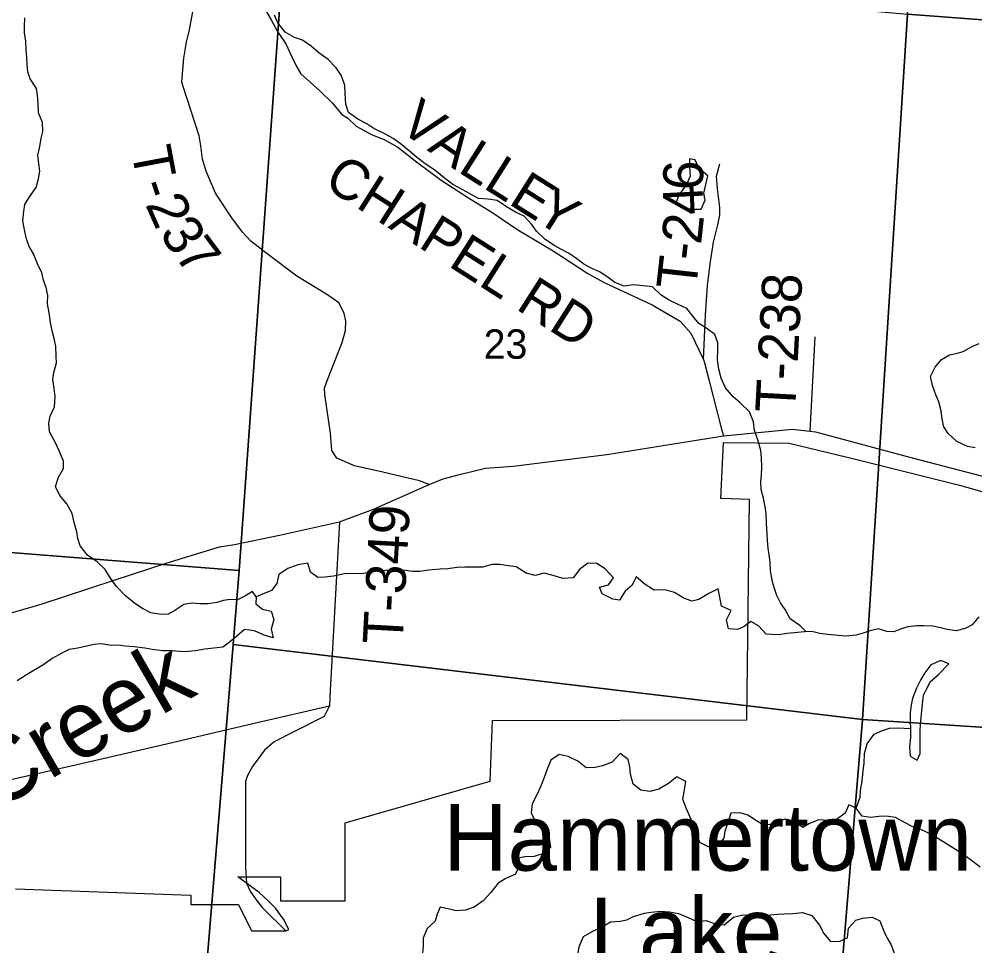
# Model space of a CAD drawing. Extents: x 1715311 to 2083412, y 146837 to 553079.
# Drawn here: x 1909729 to 1916918, y 383925 to 390894 of the extents above; entities that cross this region are included whole.
import ezdxf

# ---------------------------------------------------------------- set-up
doc = ezdxf.new("R2010")
doc.units = 0
for name, color, linetype in [('GM_X_Corporation', 7, 'Continuous'), ('GM_X_County_Road', 7, 'Continuous'), ('GM_X_County_Road_Text', 7, 'Continuous'), ('GM_X_Major_Lake', 7, 'Continuous'), ('GM_X_Major_Lake_Text', 7, 'Continuous'), ('GM_X_Minor_Lake', 7, 'Continuous'), ('GM_X_Minor_River', 7, 'Continuous'), ('GM_X_Minor_River_Text', 7, 'Continuous'), ('GM_X_Section', 7, 'Continuous'), ('GM_X_Section_Text', 7, 'Continuous'), ('GM_X_Township_Road', 7, 'Continuous'), ('GM_X_Township_Road_Text', 7, 'Continuous'), ('GM_X_Township_ROW', 7, 'Continuous'), ('GM_X_Township_Subdivision', 7, 'Continuous')]:
    doc.layers.add(name, color=color, linetype=linetype)

msp = doc.modelspace()

# ---------------------------------------------------------------- linework, layer by layer
at = {"layer": 'GM_X_Corporation'}
msp.add_lwpolyline([(1909701, 384353.4), (1911020.2, 384307.3), (1911020.2, 384237.3), (1911380.2, 384237.3), (1911476.6, 384039.6), (1911736.6, 384039.6), (1911756.9, 384048.6), (1911718.1, 384126.2), (1911657.2, 384209.3), (1911604.5, 384260.6), (1911535.2, 384325.7), (1911374.4, 384443.5), (1911694.4, 384443.5), (1911694.4, 384263.6), (1912181.5, 384263.6), (1912181.5, 384851.4), (1913272.7, 385164.2), (1913288.6, 385619.8), (1915201.5, 385624), (1915223.6, 387280.5), (1915005.9, 387290.2), (1915026.4, 387710.9), (1915522, 387706.4), (1916029.3, 387581.2), (1916801.1, 387389.5), (1917214.6, 387272.7)], dxfattribs=at)
at = {"layer": 'GM_X_County_Road'}
for points in [[(1911565.3, 390991.5), (1911625.9, 390889.4), (1911672.6, 390799.4), (1911734.9, 390707.7), (1911779.9, 390609.1), (1911812.7, 390541.6), (1911849.1, 390482.8), (1911918.3, 390418.8), (1911994.4, 390353), (1912087, 390262.4), (1912153.5, 390178.4), (1912200.8, 390148.6), (1912263.8, 390089.1), (1912384.6, 390024.4), (1912475.7, 389989.3), (1912577.2, 389929.8), (1912717.3, 389819.5), (1912904.6, 389682.9), (1913116.4, 389544.6), (1913284.5, 389443.1), (1913480.6, 389310), (1913745, 389150.7), (1914005.9, 388980.9), (1914128.4, 388912.6), (1914490.8, 388744.5), (1914609.9, 388674.5), (1914700.9, 388622), (1914781.4, 388532.7), (1914877.7, 388334.9), (1914883, 388308.6), (1914919.8, 388173.8), (1915012.2, 387810.9), (1915026.9, 387760.9)], [(1909298, 386322.4), (1909895.3, 386494), (1910445.1, 386674.9), (1910836.3, 386801.8), (1911236, 386926.5), (1911350, 386943.7), (1911687.4, 387012.5), (1912137.8, 387113.4), (1912394.2, 387209.4), (1912814.2, 387393.4), (1912918.6, 387436.6), (1913041.9, 387470.4), (1913236.1, 387516), (1913443.9, 387532.9), (1914150.7, 387619.9), (1915026.9, 387760.9), (1915545.5, 387811), (1915675.8, 387796.1), (1915718.3, 387791.3), (1916445.2, 387595.8), (1916975.6, 387456.3)]]:
    msp.add_lwpolyline(points, dxfattribs=at)
at = {"layer": 'GM_X_Major_Lake'}
for points in [[(1914189.6, 385307.3), (1914117.4, 385279.8), (1914061.3, 385266.2), (1913995.2, 385264.6), (1913931.6, 385315.2), (1913857.8, 385349.8), (1913791.9, 385364.3), (1913729.5, 385320.7), (1913701, 385254.8), (1913678.5, 385190.9), (1913650, 385121), (1913621.5, 385057.1), (1913587, 384993.3), (1913580.5, 384925.3), (1913614, 384858.9), (1913671.6, 384796.4), (1913717.1, 384734), (1913726.6, 384663.9), (1913674.3, 384620.2), (1913604.1, 384596.7), (1913534, 384595.2), (1913483.9, 384585.6), (1913487.5, 384523.4), (1913463, 384463.5), (1913384.7, 384430.1), (1913332.4, 384396.4), (1913277.9, 384326.7), (1913219.4, 384263.1), (1913151, 384217.5), (1913086.8, 384194), (1913016.7, 384188.5), (1912956.8, 384203), (1912894.9, 384217.4), (1912872.5, 384163.5), (1912858.1, 384111.6), (1912797.6, 384055.9), (1912767.1, 383984.1), (1912768.7, 383926), (1912762.2, 383865.9)], [(1916957.1, 384517.9), (1916891.4, 384566.5), (1916819.8, 384619.1), (1916752.1, 384661.6), (1916684.4, 384706.2), (1916614.6, 384748.7), (1916562.8, 384775.1), (1916511, 384799.6), (1916445.1, 384824.1), (1916393.3, 384850.5), (1916321.6, 384891.1), (1916251.6, 384899.6), (1916195.5, 384898), (1916131.5, 384890.5), (1916069.5, 384900.9), (1916025.9, 384961.3), (1915970.1, 384985.8), (1915941.6, 384921.9), (1915875.2, 384872.3), (1915813.1, 384868.8), (1915743.1, 384873.3), (1915674.9, 384845.8), (1915624.7, 384814.1), (1915551, 384864.7), (1915491.1, 384877.1), (1915438.9, 384859.5), (1915376.7, 384838), (1915326.6, 384834.3), (1915274.9, 384864.7), (1915209.1, 384907.3), (1915151.2, 384925.7), (1915081.2, 384924.2), (1915062.7, 384858.3), (1915038.2, 384788.4), (1915029.8, 384734.4), (1914981.3, 384676.6), (1914915.2, 384669.1), (1914849.4, 384701.6), (1914829.8, 384753.9), (1914806.3, 384822.1), (1914776.8, 384892.4), (1914745.3, 384960.8), (1914721.8, 385029), (1914732.2, 385083), (1914742.8, 385161), (1914677, 385195.5), (1914612.6, 385146), (1914540.3, 385104.4), (1914472.1, 385084.9), (1914404.2, 385095.4), (1914348.5, 385141.9), (1914327, 385216.1), (1914321.4, 385270.3), (1914309.8, 385326.4), (1914250.1, 385370.9), (1914189.6, 385307.3)], [(1913928.6, 383847.3), (1913945.2, 383925.3), (1913973.8, 383995.2), (1914040.1, 384032.7), (1914110.4, 384066.3), (1914176.7, 384105.8), (1914250.8, 384111.3), (1914300.9, 384120.9), (1914351.1, 384146.6), (1914433.3, 384172), (1914483.4, 384179.7), (1914553.4, 384185.2), (1914621.5, 384180.7), (1914687.4, 384168.2), (1914761.2, 384137.6), (1914827, 384109), (1914897.1, 384116.5), (1914964.9, 384090), (1915030.9, 384083.5), (1915103.4, 384141.1), (1915171.5, 384158.6), (1915237.6, 384156.1), (1915313.6, 384153.5), (1915379.7, 384159.1), (1915433.7, 384164.7), (1915483.8, 384166.3), (1915551.8, 384169.8), (1915621.9, 384177.3), (1915691.8, 384152.8), (1915749.3, 384082.2), (1915782.8, 384017.9), (1915828.4, 383961.5), (1915896.4, 383957), (1915958.6, 383986.6), (1915967.2, 384058.6), (1916021.7, 384118.3), (1916071.8, 384134), (1916145.9, 384141.4), (1916203.7, 384113), (1916233.1, 384034.6), (1916258.8, 383984.4), (1916288.4, 383934.1), (1916309.9, 383869.9)]]:
    msp.add_lwpolyline(points, dxfattribs=at)
at = {"layer": 'GM_X_Minor_Lake'}
for points in [[(1914812.8, 389836.3), (1914770.4, 389843.7), (1914770.7, 389784.3), (1914776.6, 389712.3), (1914748.6, 389650.2), (1914694.6, 389574.2), (1914666.5, 389504.2), (1914730.4, 389474.1), (1914796.3, 389464), (1914833.1, 389464)], [(1914833.1, 389464), (1914858.2, 389464), (1914890.3, 389532), (1914878.4, 389584), (1914894.4, 389650.1), (1914908.5, 389714.1), (1914840.7, 389772.2), (1914812.8, 389836.3)], [(1916721.5, 386045.1), (1916661.6, 386071.2), (1916585.7, 386039.2), (1916541.6, 385979.2), (1916511.6, 385927.2), (1916479.5, 385863.2), (1916449.5, 385785.2), (1916437.4, 385735.1), (1916431.4, 385681.1), (1916431.3, 385613), (1916433.2, 385559), (1916433.1, 385491), (1916427, 385422.9), (1916430.9, 385352.8), (1916484.8, 385322.8), (1916506.9, 385372.8), (1916505, 385438.8), (1916505, 385498.9), (1916507.1, 385550.9), (1916511.2, 385619), (1916512.8, 385639.3)], [(1916512.8, 385639.3), (1916515.3, 385671), (1916523.3, 385743), (1916531.4, 385811.1), (1916555.5, 385861.1), (1916583.5, 385913.1), (1916643.5, 385965.1), (1916721.5, 386045.1)]]:
    msp.add_lwpolyline(points, dxfattribs=at)
at = {"layer": 'GM_X_Minor_River'}
for points in [[(1915648.3, 386287.1), (1915601.4, 386334.6), (1915527.8, 386385.2), (1915490.3, 386455.5), (1915456.7, 386505.8), (1915427.1, 386560), (1915411.5, 386612.2), (1915395.8, 386662.3), (1915380.4, 386744.5), (1915376.9, 386810.6), (1915371.2, 386866.7), (1915363.6, 386916.8), (1915358, 386972.9), (1915356.3, 387022.9), (1915350.9, 387101), (1915347.4, 387175.1), (1915339.7, 387227.2), (1915328.2, 387291.4), (1915310.7, 387357.5), (1915309, 387411.6), (1915313.4, 387467.6), (1915315.8, 387523.7), (1915312.3, 387593.8), (1915308.7, 387649.8), (1915285.2, 387730.1), (1915259.7, 387800.3), (1915252.2, 387866.4), (1915222.7, 387940.7), (1915153.3, 388009.2), (1915099.6, 388053.6), (1915042.2, 388122), (1915008.7, 388194.3), (1914993.2, 388260.5), (1914981.7, 388332.6), (1914984.2, 388404.7), (1914984.5, 388460.8), (1914963, 388523), (1914893.4, 388571.5), (1914841.7, 388603.8), (1914798.1, 388658.2), (1914752.5, 388718.5), (1914686.8, 388747), (1914619.1, 388779.5), (1914557.4, 388817.9), (1914491.9, 388880.4), (1914422, 388888.9), (1914350.2, 388895.4), (1914280.2, 388885.8), (1914210.4, 388914.3), (1914150.8, 388958.7), (1914095.1, 388993.1), (1914027.4, 389023.6), (1913975.6, 389052), (1913914, 389098.4), (1913860.3, 389132.8), (1913804.6, 389163.2), (1913752.8, 389191.6), (1913683.2, 389238.1), (1913619.7, 389298.6), (1913582.1, 389350.9), (1913528.5, 389413.3), (1913468.8, 389439.7), (1913395.2, 389482.2), (1913323.6, 389528.8), (1913257.7, 389539.2), (1913183.8, 389545.7), (1913130.1, 389576.1), (1913066.4, 389610.5), (1912990.7, 389651.1), (1912925.1, 389701.5), (1912855.6, 389758), (1912784, 389806.6), (1912716.4, 389857.1), (1912664.8, 389901.5), (1912595.2, 389958), (1912543.6, 389996.3), (1912473.9, 390034.8), (1912396.2, 390071.4), (1912344.5, 390105.8), (1912276.8, 390142.2), (1912207.2, 390190.7), (1912185.7, 390254.9), (1912182.2, 390335), (1912178.7, 390397.1), (1912151.2, 390473.4), (1912113.6, 390527.7), (1912054.1, 390590.1), (1911982.5, 390640.7), (1911926.9, 390689.1), (1911861.3, 390735.5), (1911799.5, 390756), (1911729.9, 390796.5), (1911674.4, 390864.9), (1911650.8, 390923.1)], [(1911511.1, 386549.8), (1911485.4, 386590.1), (1911433.2, 386558.4), (1911371.1, 386526.8), (1911317.1, 386529.1), (1911267.1, 386521.4), (1911217.1, 386507.8), (1911151.1, 386498.2), (1911085.2, 386496.6), (1911031.3, 386503), (1910969.3, 386491.4), (1910901, 386447.8), (1910850.9, 386420.1), (1910798.9, 386416.4), (1910721.1, 386429), (1910651.4, 386465.5), (1910597.7, 386501.8), (1910530.2, 386558.3), (1910462.7, 386626.9), (1910417.2, 386691.2), (1910377.7, 386755.5), (1910316.1, 386814), (1910244.5, 386862.5), (1910189.1, 386933), (1910171.5, 386989.1), (1910163.8, 387039.2), (1910144.3, 387109.4), (1910128.8, 387177.6), (1910089.3, 387247.9), (1910035.8, 387312.3), (1910002.3, 387378.6), (1910026.8, 387448.5), (1910063.2, 387514.3), (1910063.6, 387570.4), (1910032.1, 387642.7), (1910002.6, 387708.9), (1909957.2, 387789.3), (1909953.6, 387855.4), (1909962, 387909.4), (1909994.4, 387979.2), (1910000.9, 388057.2), (1909993.4, 388115.3), (1909983.8, 388183.5), (1909990.2, 388237.5), (1910010.7, 388309.4), (1910009, 388359.5), (1910005.5, 388431.6), (1909995.9, 388481.7), (1909978.3, 388549.8), (1909964.8, 388612), (1909955.3, 388686.1), (1909943.8, 388752.3), (1909944.2, 388818.3), (1909932.6, 388876.5), (1909913, 388930.6), (1909899.4, 388984.8), (1909867.9, 389053.1), (1909838.4, 389129.3), (1909804.8, 389183.6), (1909785.3, 389241.8), (1909771.6, 389295.9), (1909758.2, 389378.1), (1909764.7, 389450.1), (1909773, 389500.1), (1909807.4, 389557.9), (1909857.8, 389627.7), (1909874.2, 389693.6), (1909884.6, 389751.6), (1909877, 389805.7), (1909869.5, 389871.8), (1909885.9, 389935.8), (1909896.3, 389997.8), (1909906.6, 390049.8), (1909905.1, 390115.8), (1909875.6, 390190.1), (1909872.1, 390256.2), (1909866.6, 390322.3), (1909858.9, 390372.4), (1909813.4, 390444.8), (1909795.8, 390496.9), (1909790.2, 390553), (1909786.6, 390607.1), (1909783, 390663.2), (1909779.4, 390727.2), (1909769.8, 390789.4), (1909770.2, 390839.4), (1909772.6, 390903.5)], [(1916921.1, 387671.2), (1916861.3, 387679.6), (1916781.6, 387718.2), (1916716.1, 387776.7), (1916684.4, 387826.9), (1916672.8, 387885.1), (1916663.3, 387947.2), (1916645.8, 388015.4), (1916624.2, 388069.6), (1916598.7, 388139.8), (1916585.1, 388206), (1916619.6, 388275.8), (1916665.9, 388335.5), (1916726.1, 388369.2), (1916778.1, 388378.8), (1916830.2, 388394.5), (1916898.4, 388432.1), (1916950.5, 388455.8)], [(1916358.4, 386305.6), (1916308.3, 386285.9), (1916254.4, 386288.3), (1916192.6, 386308.7), (1916128.5, 386293.1), (1916076.5, 386277.5), (1916024.4, 386261.8), (1915944.5, 386254.3), (1915888.6, 386258.7), (1915812.7, 386267.2), (1915750.8, 386273.6), (1915691, 386290), (1915637, 386286.3), (1915583, 386280.7), (1915507.1, 386273.2), (1915437.1, 386263.7), (1915347.2, 386268.2), (1915289.7, 386330.7), (1915232, 386363.1), (1915181.8, 386327.4), (1915131.7, 386303.7), (1915063.8, 386310.2), (1915050.2, 386376.3), (1915084.7, 386448.2), (1915013, 386478.7), (1914999.4, 386546.8), (1914985.9, 386611), (1914917.7, 386575.4), (1914841.5, 386529.8), (1914789.5, 386518.2), (1914723.7, 386542.6), (1914658, 386581.1), (1914588.3, 386603.6), (1914506.3, 386600.1), (1914436.7, 386642.6), (1914369.1, 386699.1), (1914340.7, 386637.2), (1914288.5, 386593.5), (1914246.1, 386525.8), (1914194.2, 386532.1), (1914114.5, 386572.7), (1914094.9, 386622.8), (1914161, 386640.4), (1914199.3, 386692.2), (1914137.8, 386760.7), (1914074.1, 386799.2), (1914006.2, 386803.6), (1913944, 386756), (1913895.6, 386692.2), (1913817.6, 386686.7), (1913745.9, 386709.2), (1913678.1, 386727.7), (1913610, 386710.1), (1913542.2, 386728.6), (1913466.6, 386775.1), (1913408.7, 386783.5), (1913344.8, 386794), (1913286.9, 386792.3), (1913214.8, 386772.8), (1913081, 386773.7), (1913023, 386770.1), (1912953, 386760.5), (1912895.1, 386756.9), (1912811.1, 386751.5), (1912743.1, 386739.9), (1912691.2, 386740.2), (1912633.3, 386748.6), (1912581.4, 386753), (1912513.4, 386751.4), (1912431.4, 386742), (1912379.5, 386734.3), (1912303.4, 386722.8), (1912241.5, 386725.2), (1912175.6, 386723.6), (1912093.5, 386704.1), (1912029.5, 386696.6), (1911975.6, 386694.9), (1911921.9, 386735.3), (1911900.4, 386803.5), (1911824.4, 386790), (1911750.3, 386762.5), (1911682, 386716.9), (1911667.6, 386650.9), (1911627.3, 386597.1), (1911571.2, 386575.5), (1911511.1, 386549.8), (1911508.7, 386497.8), (1911560.4, 386457.4), (1911626.2, 386441), (1911645.8, 386378.8), (1911625.3, 386306.9), (1911640.9, 386242.7), (1911573, 386261.2), (1911499.3, 386293.7), (1911425.5, 386304.2), (1911365.2, 386252.5), (1911311, 386208.8), (1911260.8, 386171.1), (1911192.8, 386163.6), (1911126.8, 386156), (1911056.8, 386144.5)], [(1916946.4, 386399.8), (1916896.1, 386338.1), (1916845.9, 386312.4), (1916777.9, 386294.8), (1916710, 386303.3), (1916658.1, 386315.6), (1916602.3, 386330), (1916532.4, 386330.5), (1916480.5, 386332.8), (1916412.5, 386323.3), (1916358.4, 386305.6)], [(1911056.8, 386144.5), (1910974.8, 386137), (1910875, 386143.7), (1910807, 386144.1), (1910731.2, 386154.6), (1910675.3, 386165), (1910593.5, 386173.6), (1910527.6, 386180), (1910475.7, 386186.4), (1910421.7, 386182.7), (1910345.9, 386195.2), (1910293.9, 386191.6), (1910235.9, 386179.9), (1910169.8, 386164.4), (1910105.8, 386152.8), (1910051.7, 386125.1), (1909977.5, 386085.6), (1909907.2, 386036), (1909835, 385992.4), (1909784.9, 385962.7), (1909714.6, 385917.2)], [(1916025.9, 384961.3), (1916056.1, 385042.4), (1916056.4, 385094.4), (1916068.9, 385164.4), (1916077.4, 385240.4), (1916083.8, 385296.5), (1916086.3, 385372.5), (1916108.8, 385444.4), (1916159.2, 385516.2), (1916223.3, 385543.8), (1916275.4, 385561.5), (1916337.2, 385565.4), (1916433.2, 385559)]]:
    msp.add_lwpolyline(points, dxfattribs=at)
at = {"layer": 'GM_X_Section'}
for points in [[(1917189.1, 397031.2), (1922485.2, 396778.4), (1922411.4, 395882.5), (1921946.4, 390512.9), (1916410.6, 390930.2), (1916716.9, 394005.9), (1916893.2, 397045.8)], [(1906523, 392572.5), (1911762.6, 392137.8), (1911715, 391349.8), (1911385.5, 386748.1), (1905843.9, 387183.5)], [(1911715, 391349.8), (1916410.6, 390930.2), (1916071.7, 385628.4), (1911340.4, 386192.2), (1911385.5, 386748.1)], [(1916410.6, 390930.2), (1921946.4, 390512.9), (1921387.4, 385205.6), (1920053.6, 385370.3), (1916071.7, 385628.4)], [(1911385.5, 386748.1), (1911340.4, 386192.2), (1910948.6, 381448.6), (1905481, 381889.8), (1905843.9, 387183.5)], [(1916071.7, 385628.4), (1915630.8, 380316.9), (1910889, 380676.6), (1910948.6, 381448.6), (1911340.4, 386192.2)], [(1921387.4, 385205.6), (1920992.4, 379865.9), (1915630.8, 380316.9), (1916071.7, 385628.4), (1920053.6, 385370.3)]]:
    msp.add_lwpolyline(points, close=True, dxfattribs=at)
at = {"layer": 'GM_X_Township_Road'}
for points in [[(1912814.2, 387393.4), (1912741.2, 387423), (1912465.9, 387487.2), (1912251.4, 387534.6), (1912118, 387592), (1912080.8, 387649.5), (1912070.7, 387779.5), (1912029.4, 388072.1), (1912025.4, 388117.5), (1912044.2, 388168.5), (1912158.4, 388462.9), (1912183.5, 388552.6), (1912187.6, 388623.5), (1912175.1, 388681.8), (1912133.4, 388761.1), (1912047.9, 388819.5), (1911818.6, 388961.3), (1911603.8, 389121.8), (1911472.4, 389224), (1911409.9, 389290.7), (1911328.5, 389399.2), (1911205.5, 389584.8), (1911136.7, 389749.5), (1911109.6, 389841.2), (1911094.9, 389941)], [(1914877.7, 388334.9), (1914891.7, 388671), (1914907.5, 388889.8), (1914926.7, 389054.4), (1914953, 389217.2), (1914984.5, 389346.8), (1914998.5, 389418.6), (1915000.3, 389476.4), (1914982.8, 389618.2), (1914974, 389712.7), (1914998.5, 389805.5)], [(1915713.6, 388503.7), (1915675.8, 387796.1)], [(1912137.8, 387113.4), (1912069.8, 385844.9), (1912067.3, 385788.6)], [(1912067.3, 385788.6), (1912064.7, 385731.4), (1912022.6, 385651.2), (1911795.9, 385533.7), (1911648.4, 385459.9), (1911574.7, 385397.1), (1911485.4, 385273.6), (1911445.9, 385206.9), (1911432.3, 385161.3), (1911431.1, 385068.7), (1911431.1, 384671.1), (1911432.3, 384516.8), (1911439.3, 384396.9), (1911467.1, 384336.1), (1911512.7, 384270.2), (1911560.9, 384210.6), (1911736.6, 384039.6)]]:
    msp.add_lwpolyline(points, dxfattribs=at)
at = {"layer": 'GM_X_Township_ROW'}
msp.add_lwpolyline([(1911094.9, 389941), (1911083.9, 390015.1), (1910961.3, 390395.8), (1910952.4, 390423.1), (1910969.4, 390601), (1910988.7, 390720.5), (1911011.8, 390813.1), (1911042.7, 390990.5), (1911072.6, 391152.7)], dxfattribs=at)
at = {"layer": 'GM_X_Township_Subdivision'}
for points in [[(1911252.5, 385542.9), (1911518.9, 385605.7), (1912064.7, 385731.4)], [(1902313.6, 381211.9), (1902650, 381520.3), (1902985.4, 381829.2), (1903295.2, 382110.6), (1903656.8, 382432), (1903872.3, 382619.1), (1904029.5, 382742.6), (1904154.4, 382840.7), (1904506.3, 383091.2), (1904657.9, 383209.7), (1905219.6, 383562), (1905808.1, 383896.6), (1906416.2, 384188.7), (1906794.1, 384352.8), (1907253.1, 384534.1), (1907906.9, 384745.1), (1908251.4, 384841.6), (1908512, 384904.7), (1908789.9, 384967.2), (1909666.8, 385176.5), (1910175.4, 385292.7), (1910837.2, 385444.8), (1911252.5, 385542.9)]]:
    msp.add_lwpolyline(points, dxfattribs=at)

# ---------------------------------------------------------------- texts
at = {"layer": 'GM_X_County_Road_Text'}
for s, rotation, p in [('V', 323.77632, (1912574.5, 390069.8)), ('A', 324.89335, (1912792.7, 389910.1)), ('L', 327.5365, (1913021.2, 389749.8)), ('CHAPEL RD', 327.54848, (1912008.5, 389639.3)), ('L', 327.76088, (1913211.6, 389628.7)), ('E', 327.7642, (1913401.4, 389509)), ('Y', 327.76294, (1913591.3, 389389.3))]:
    msp.add_text(s, height=300, rotation=rotation, dxfattribs=at).set_placement(p)
at = {"layer": 'GM_X_Major_Lake_Text'}
for s, height, rotation, p in [('Hammertown', 499.99, 0.00346, (1912920.6, 384490.8)), ('Lake', 500, 0.00389, (1914020.5, 383788.3))]:
    msp.add_text(s, height=height, rotation=rotation, dxfattribs=at).set_placement(p)
at = {"layer": 'GM_X_Minor_River_Text'}
msp.add_text('Creek', height=499.97, rotation=29.99639, dxfattribs=at).set_placement((1909537, 384928.3))
at = {"layer": 'GM_X_Section_Text'}
msp.add_text('23', height=221, rotation=0.00001, dxfattribs=at).set_placement((1913223.1, 388340.1))
at = {"layer": 'GM_X_Township_Road_Text'}
for s, rotation, p in [('T', 280.64257, (1910571.3, 389911.4)), ('6', 87.9187, (1914870, 389603.5)), ('-', 288.9171, (1910624.8, 389645.2)), ('4', 92.82887, (1914879, 389427.2)), ('2', 294.04405, (1910675.5, 389501.4)), ('3', 303.97359, (1910778.2, 389283.1)), ('2', 83.77702, (1914857.6, 389193.4)), ('7', 306.85375, (1910891, 389116.5)), ('-', 83.64281, (1914844, 389071.3)), ('T', 83.64002, (1914819.2, 388848.7)), ('T-238', 86.93716, (1915564.7, 387928.9)), ('T-349', 86.91309, (1912612.2, 386186.6))]:
    msp.add_text(s, height=300, rotation=rotation, dxfattribs=at).set_placement(p)

doc.saveas('drawing.dxf')
